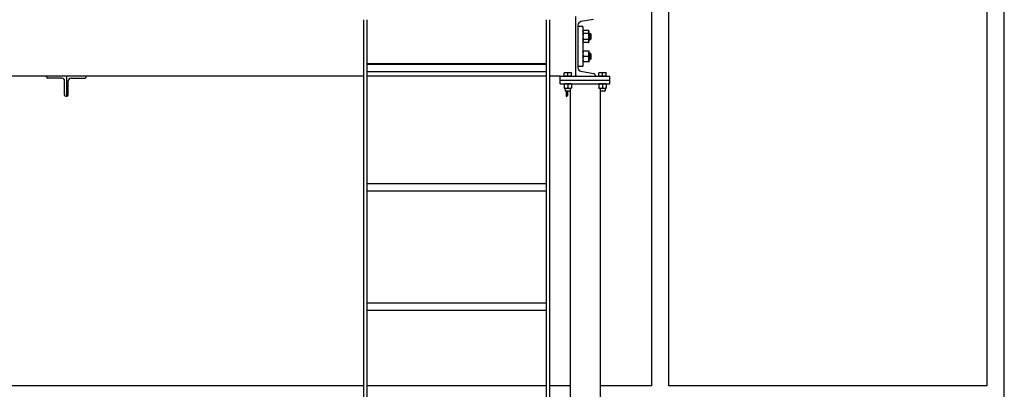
# Model space of a CAD drawing. Header units: inches. Extents: x 24 to 1128, y -69 to 748.
# Tile 535 of 656: x 949 to 1048, y 238 to 275. Entities that reach past the tile are written whole.
import ezdxf

# ---------------------------------------------------------------- set-up
doc = ezdxf.new("R2010")
doc.units = ezdxf.units.IN
doc.header["$LTSCALE"] = 32
doc.header["$MEASUREMENT"] = 0
doc.layers.add('Visible (ANSI)', color=7, linetype='Continuous', lineweight=30)

msp = doc.modelspace()

# ---------------------------------------------------------------- linework, layer by layer
at = {"layer": 'Visible (ANSI)'}
for p, q in [((1048.03453, 169.86817), (1048.03453, 339.73367)), ((1012.53453, 286.23367), (1012.53453, 238.23367)), ((1014.28453, 238.23367), (1014.28453, 286.23367)), ((1046.28453, 286.23367), (1046.28453, 238.23367)), ((1004.95453, 269.35867), (1004.95453, 275.35867)), ((983.57953, 275.04801), (983.57953, 156.60867)), ((983.95453, 156.60867), (983.95453, 275.04801)), ((1001.95453, 275.04801), (1001.95453, 156.60867)), ((1002.32953, 156.60867), (1002.32953, 275.04801)), ((1005.15453, 274.51427), (1005.15453, 270.20307)), ((1005.65453, 274.35867), (1005.15453, 274.35867)), ((1006.73134, 275.06851), (1005.44092, 274.85257)), ((1005.65453, 274.35867), (1005.65453, 270.35867)), ((1005.65453, 273.88967), (1005.69284, 273.97182)), ((1006.22523, 273.97182), (1005.69284, 273.97182)), ((1006.22523, 273.66524), (1005.69284, 273.66524)), ((1006.26353, 273.88967), (1006.22523, 273.97182)), ((1006.26353, 273.81853), (1006.26353, 273.88967)), ((1006.26353, 273.35867), (1006.26353, 273.81853)), ((1006.26353, 273.67117), (1006.40046, 273.67117)), ((1006.26353, 272.89881), (1006.26353, 273.35867)), ((1006.40046, 273.04617), (1006.40046, 273.67117)), ((1006.45454, 273.6154), (1006.40046, 273.67117)), ((1006.45454, 273.6154), (1006.45454, 273.10194)), ((1005.65453, 272.82767), (1005.69284, 272.74552)), ((1006.22523, 273.0521), (1005.69284, 273.0521)), ((1006.22523, 272.74552), (1005.69284, 272.74552)), ((1006.26353, 272.82767), (1006.22523, 272.74552)), ((1006.26353, 273.04617), (1006.40046, 273.04617)), ((1006.26353, 272.82767), (1006.26353, 272.89881)), ((1006.45454, 273.10194), (1006.40046, 273.04617)), ((1005.65453, 271.88967), (1005.65463, 271.88987)), ((1006.22523, 271.89798), (1005.69284, 271.89798)), ((1006.22523, 271.88095), (1005.69284, 271.88095)), ((1006.26353, 271.88967), (1006.26344, 271.88987)), ((1006.26353, 271.88946), (1006.26353, 271.88967)), ((1006.26353, 271.61129), (1006.26353, 271.88946)), ((1006.26353, 271.67117), (1006.40046, 271.67117)), ((1006.26353, 271.08049), (1006.26353, 271.61129)), ((1006.40046, 271.04617), (1006.40046, 271.67117)), ((1006.45454, 271.6154), (1006.40046, 271.67117)), ((1006.45454, 271.6154), (1006.45454, 271.10194)), ((1001.95453, 270.60867), (983.95453, 270.60867)), ((983.95453, 270.59367), (1001.95453, 270.59367)), ((1005.65453, 270.82767), (1005.65463, 270.82746)), ((1006.22523, 271.34163), (1005.69284, 271.34163)), ((1006.22523, 270.81936), (1005.69284, 270.81936)), ((1006.26353, 270.82767), (1006.26344, 270.82746)), ((1006.26353, 270.82767), (1006.26353, 271.08049)), ((1006.26353, 271.04617), (1006.40046, 271.04617)), ((1006.45454, 271.10194), (1006.40046, 271.04617)), ((983.95453, 269.84367), (1001.95453, 269.84367)), ((1003.93703, 269.72267), (1003.74953, 269.72267)), ((1003.74953, 269.35867), (1003.74953, 269.68918)), ((1004.31203, 269.72267), (1003.93703, 269.72267)), ((1004.12453, 269.35867), (1004.12453, 269.68918)), ((1004.49953, 269.72267), (1004.31203, 269.72267)), ((1004.49953, 269.35867), (1004.49953, 269.68918)), ((1004.95453, 269.47968), (1004.95453, 269.35867)), ((1005.65453, 270.35867), (1005.15453, 270.35867)), ((1005.44092, 269.86477), (1006.73134, 269.64883)), ((1006.87453, 269.47968), (1006.87453, 269.35867)), ((1007.43703, 269.72267), (1007.24953, 269.72267)), ((1007.24953, 269.35867), (1007.24953, 269.68918)), ((1007.81203, 269.72267), (1007.43703, 269.72267)), ((1007.62453, 269.35867), (1007.62453, 269.68918)), ((1007.99953, 269.72267), (1007.81203, 269.72267)), ((1007.99953, 269.35867), (1007.99953, 269.68918)), ((983.57953, 269.35867), (904.03453, 269.35867)), ((951.70453, 269.29067), (951.70453, 269.35867)), ((953.26653, 269.17067), (951.82453, 269.17067)), ((953.51653, 267.47867), (953.51653, 268.92067)), ((953.70453, 269.35867), (953.70453, 267.35867)), ((953.70453, 269.35867), (953.70453, 267.35867)), ((953.89253, 267.47867), (953.89253, 268.92067)), ((954.14253, 269.17067), (955.58453, 269.17067)), ((955.70453, 269.29067), (955.70453, 269.35867)), ((1001.95453, 269.35867), (983.95453, 269.35867)), ((1003.37453, 269.35867), (1002.32953, 269.35867)), ((1003.37453, 269.35867), (1008.37453, 269.35867)), ((1003.37453, 268.98367), (1003.37453, 269.35867)), ((1003.37453, 268.98367), (1008.37453, 268.98367)), ((1003.37453, 268.98367), (1008.37453, 268.98367)), ((1003.37453, 268.60867), (1003.37453, 268.98367)), ((1003.37453, 268.60867), (1008.37453, 268.60867)), ((1003.93703, 269.35867), (1003.74953, 269.35867)), ((1003.74953, 269.35867), (1003.74953, 269.35867)), ((1003.74953, 268.57518), (1003.74953, 268.20416)), ((1004.12453, 269.35867), (1003.93703, 269.35867)), ((1004.31203, 269.35867), (1004.12453, 269.35867)), ((1004.12453, 268.57518), (1004.12453, 268.20416)), ((1004.49953, 269.35867), (1004.31203, 269.35867)), ((1004.49953, 269.35867), (1004.49953, 269.35867)), ((1004.49953, 268.57518), (1004.49953, 268.20416)), ((1007.43703, 269.35867), (1007.24953, 269.35867)), ((1007.24953, 269.35867), (1007.24953, 269.35867)), ((1007.24953, 268.57518), (1007.24953, 268.20416)), ((1007.62453, 269.35867), (1007.43703, 269.35867)), ((1007.81203, 269.35867), (1007.62453, 269.35867)), ((1007.62453, 268.57518), (1007.62453, 268.20416)), ((1007.99953, 269.35867), (1007.81203, 269.35867)), ((1007.99953, 269.35867), (1007.99953, 269.35867)), ((1007.99953, 268.57518), (1007.99953, 268.20416)), ((1008.37453, 268.98367), (1008.37453, 269.35867)), ((1008.37453, 268.60867), (1008.37453, 268.98367)), ((1003.74953, 268.17067), (1003.93703, 268.17067)), ((1003.87453, 268.17067), (1003.87453, 267.90444)), ((1003.87453, 267.90444), (1004.37453, 267.90444)), ((1003.92172, 267.85867), (1003.87453, 267.90444)), ((1004.32734, 267.85867), (1003.92172, 267.85867)), ((1003.93703, 268.17067), (1004.31203, 268.17067)), ((1003.95453, 267.85867), (1003.95453, 267.35867)), ((1004.14253, 267.47867), (1004.14253, 267.85867)), ((1004.31203, 268.17067), (1004.49953, 268.17067)), ((1004.32734, 267.85867), (1004.37453, 267.90444)), ((1004.37453, 268.17067), (1004.37453, 267.90444)), ((1004.37453, 267.90444), (1004.37453, 157.60867)), ((1007.24953, 268.17067), (1007.43703, 268.17067)), ((1007.37453, 268.17067), (1007.37453, 267.90444)), ((1007.37453, 267.90444), (1007.37453, 157.60867)), ((1007.37453, 267.90444), (1007.87453, 267.90444)), ((1007.42172, 267.85867), (1007.37453, 267.90444)), ((1007.82734, 267.85867), (1007.42172, 267.85867)), ((1007.43703, 268.17067), (1007.81203, 268.17067)), ((1007.81203, 268.17067), (1007.99953, 268.17067)), ((1007.82734, 267.85867), (1007.87453, 267.90444)), ((1007.87453, 268.17067), (1007.87453, 267.90444)), ((953.70453, 267.35867), (953.63653, 267.35867)), ((953.70453, 267.35867), (953.77253, 267.35867)), ((1003.95453, 267.35867), (1004.02253, 267.35867)), ((983.95453, 258.59367), (1001.95453, 258.59367)), ((983.95453, 257.84367), (1001.95453, 257.84367)), ((983.95453, 246.59367), (1001.95453, 246.59367)), ((983.95453, 245.84367), (1001.95453, 245.84367)), ((983.57953, 238.23367), (935.53453, 238.23367)), ((1001.95453, 238.23367), (983.95453, 238.23367)), ((1004.37453, 238.23367), (1002.32953, 238.23367)), ((1012.53453, 238.23367), (1007.37453, 238.23367)), ((1046.28453, 238.23367), (1014.28453, 238.23367))]:
    msp.add_line(p, q, dxfattribs=at)
for centre, radius, start, end in [((1005.49753, 274.51427), 0.343, 99.5, 180), ((1005.49753, 270.20307), 0.343, 180, 260.5), ((1006.70303, 269.47968), 0.1715, 0, 80.5), ((951.82453, 269.29067), 0.12, 180, 270), ((953.26653, 268.92067), 0.25, 0, 90), ((954.14253, 268.92067), 0.25, 90, 180), ((955.58453, 269.29067), 0.12, 270, 0), ((953.63653, 267.47867), 0.12, 180, 270), ((953.77253, 267.47867), 0.12, 270, 0), ((1004.02253, 267.47867), 0.12, 270, 0)]:
    msp.add_arc(centre, radius, start, end, dxfattribs=at)
for points, weights in [([(1005.69284, 273.97182), (1005.65453, 273.88967), (1005.65453, 273.81853)], [1, 1.0379548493, 1]), ([(1005.65453, 273.81853), (1005.65453, 273.74739), (1005.69284, 273.66524)], [1, 1.0379548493, 1]), ([(1005.69284, 273.66524), (1005.65453, 273.50095), (1005.65453, 273.35867)], [1, 1.0379548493, 1]), ([(1005.65453, 273.35867), (1005.65453, 273.21639), (1005.69284, 273.0521)], [1, 1.0379548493, 1]), ([(1006.26353, 273.81853), (1006.26353, 273.88967), (1006.22523, 273.97182)], [1, 1.0379548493, 1]), ([(1006.22523, 273.66524), (1006.26353, 273.74739), (1006.26353, 273.81853)], [1, 1.0379548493, 1]), ([(1006.26353, 273.35867), (1006.26353, 273.50095), (1006.22523, 273.66524)], [1, 1.0379548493, 1]), ([(1006.22523, 273.0521), (1006.26353, 273.21639), (1006.26353, 273.35867)], [1, 1.0379548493, 1]), ([(1005.69284, 273.0521), (1005.65453, 272.96995), (1005.65453, 272.89881)], [1, 1.0379548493, 1]), ([(1005.65453, 272.89881), (1005.65453, 272.82767), (1005.69284, 272.74552)], [1, 1.0379548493, 1]), ([(1006.26353, 272.89881), (1006.26353, 272.96995), (1006.22523, 273.0521)], [1, 1.0379548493, 1]), ([(1006.22523, 272.74552), (1006.26353, 272.82767), (1006.26353, 272.89881)], [1, 1.0379548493, 1]), ([(1005.69284, 271.89798), (1005.65453, 271.89342), (1005.65453, 271.88946)], [1, 1.0379548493, 1]), ([(1005.65453, 271.88946), (1005.65453, 271.88551), (1005.69284, 271.88095)], [1, 1.0379548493, 1]), ([(1005.69284, 271.88095), (1005.65453, 271.73644), (1005.65453, 271.61129)], [1, 1.0379548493, 1]), ([(1005.65453, 271.61129), (1005.65453, 271.48614), (1005.69284, 271.34163)], [1, 1.0379548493, 1]), ([(1006.26353, 271.88946), (1006.26353, 271.89342), (1006.22523, 271.89798)], [1, 1.0379548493, 1]), ([(1006.22523, 271.88095), (1006.26353, 271.88551), (1006.26353, 271.88946)], [1, 1.0379548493, 1]), ([(1006.26353, 271.61129), (1006.26353, 271.73644), (1006.22523, 271.88095)], [1, 1.0379548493, 1]), ([(1006.22523, 271.34163), (1006.26353, 271.48614), (1006.26353, 271.61129)], [1, 1.0379548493, 1]), ([(1005.69284, 271.34163), (1005.65453, 271.20169), (1005.65453, 271.08049)], [1, 1.0379548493, 1]), ([(1005.65453, 271.08049), (1005.65453, 270.9593), (1005.69284, 270.81936)], [1, 1.0379548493, 1]), ([(1005.69284, 270.81936), (1005.65638, 270.8237), (1005.65463, 270.82746)], [1, 1.03605488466, 1.00360971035]), ([(1006.26353, 271.08049), (1006.26353, 271.20169), (1006.22523, 271.34163)], [1, 1.0379548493, 1]), ([(1006.22523, 270.81936), (1006.26353, 270.9593), (1006.26353, 271.08049)], [1, 1.0379548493, 1]), ([(1006.26344, 270.82746), (1006.26168, 270.8237), (1006.22523, 270.81936)], [1.00360971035, 1.03605488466, 1]), ([(1003.74953, 269.68918), (1003.74953, 269.72267), (1003.74953, 269.72267)], [1, 1.0379548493, 1]), ([(1003.93703, 269.72267), (1003.85001, 269.72267), (1003.74953, 269.68918)], [1, 1.0379548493, 1]), ([(1004.12453, 269.68918), (1004.02405, 269.72267), (1003.93703, 269.72267)], [1, 1.0379548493, 1]), ([(1004.31203, 269.72267), (1004.22501, 269.72267), (1004.12453, 269.68918)], [1, 1.0379548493, 1]), ([(1004.49953, 269.68918), (1004.39905, 269.72267), (1004.31203, 269.72267)], [1, 1.0379548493, 1]), ([(1004.49953, 269.72267), (1004.49953, 269.72267), (1004.49953, 269.68918)], [1, 1.0379548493, 1]), ([(1007.24953, 269.68918), (1007.24953, 269.72267), (1007.24953, 269.72267)], [1, 1.0379548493, 1]), ([(1007.43703, 269.72267), (1007.35001, 269.72267), (1007.24953, 269.68918)], [1, 1.0379548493, 1]), ([(1007.62453, 269.68918), (1007.52405, 269.72267), (1007.43703, 269.72267)], [1, 1.0379548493, 1]), ([(1007.81203, 269.72267), (1007.72501, 269.72267), (1007.62453, 269.68918)], [1, 1.0379548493, 1]), ([(1007.99953, 269.68918), (1007.89905, 269.72267), (1007.81203, 269.72267)], [1, 1.0379548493, 1]), ([(1007.99953, 269.72267), (1007.99953, 269.72267), (1007.99953, 269.68918)], [1, 1.0379548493, 1]), ([(1003.74953, 268.57518), (1003.74953, 268.60867), (1003.74953, 268.60867)], [1, 1.0379548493, 1]), ([(1003.93703, 268.60867), (1003.85001, 268.60867), (1003.74953, 268.57518)], [1, 1.0379548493, 1]), ([(1004.12453, 268.57518), (1004.02405, 268.60867), (1003.93703, 268.60867)], [1, 1.0379548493, 1]), ([(1004.31203, 268.60867), (1004.22501, 268.60867), (1004.12453, 268.57518)], [1, 1.0379548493, 1]), ([(1004.49953, 268.57518), (1004.39905, 268.60867), (1004.31203, 268.60867)], [1, 1.0379548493, 1]), ([(1004.49953, 268.60867), (1004.49953, 268.60867), (1004.49953, 268.57518)], [1, 1.0379548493, 1]), ([(1007.24953, 268.57518), (1007.24953, 268.60867), (1007.24953, 268.60867)], [1, 1.0379548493, 1]), ([(1007.43703, 268.60867), (1007.35001, 268.60867), (1007.24953, 268.57518)], [1, 1.0379548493, 1]), ([(1007.62453, 268.57518), (1007.52405, 268.60867), (1007.43703, 268.60867)], [1, 1.0379548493, 1]), ([(1007.81203, 268.60867), (1007.72501, 268.60867), (1007.62453, 268.57518)], [1, 1.0379548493, 1]), ([(1007.99953, 268.57518), (1007.89905, 268.60867), (1007.81203, 268.60867)], [1, 1.0379548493, 1]), ([(1007.99953, 268.60867), (1007.99953, 268.60867), (1007.99953, 268.57518)], [1, 1.0379548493, 1]), ([(1003.74953, 268.20416), (1003.85001, 268.17067), (1003.93703, 268.17067)], [1, 1.0379548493, 1]), ([(1003.74953, 268.17067), (1003.74953, 268.17067), (1003.74953, 268.20416)], [1, 1.0379548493, 1]), ([(1003.93703, 268.17067), (1004.02405, 268.17067), (1004.12453, 268.20416)], [1, 1.0379548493, 1]), ([(1004.12453, 268.20416), (1004.22501, 268.17067), (1004.31203, 268.17067)], [1, 1.0379548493, 1]), ([(1004.31203, 268.17067), (1004.39905, 268.17067), (1004.49953, 268.20416)], [1, 1.0379548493, 1]), ([(1004.49953, 268.20416), (1004.49953, 268.17067), (1004.49953, 268.17067)], [1, 1.0379548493, 1]), ([(1007.24953, 268.20416), (1007.35001, 268.17067), (1007.43703, 268.17067)], [1, 1.0379548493, 1]), ([(1007.24953, 268.17067), (1007.24953, 268.17067), (1007.24953, 268.20416)], [1, 1.0379548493, 1]), ([(1007.43703, 268.17067), (1007.52405, 268.17067), (1007.62453, 268.20416)], [1, 1.0379548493, 1]), ([(1007.62453, 268.20416), (1007.72501, 268.17067), (1007.81203, 268.17067)], [1, 1.0379548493, 1]), ([(1007.81203, 268.17067), (1007.89905, 268.17067), (1007.99953, 268.20416)], [1, 1.0379548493, 1]), ([(1007.99953, 268.20416), (1007.99953, 268.17067), (1007.99953, 268.17067)], [1, 1.0379548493, 1])]:
    msp.add_rational_spline(points, weights, degree=2, dxfattribs=at)

doc.saveas('drawing.dxf')
